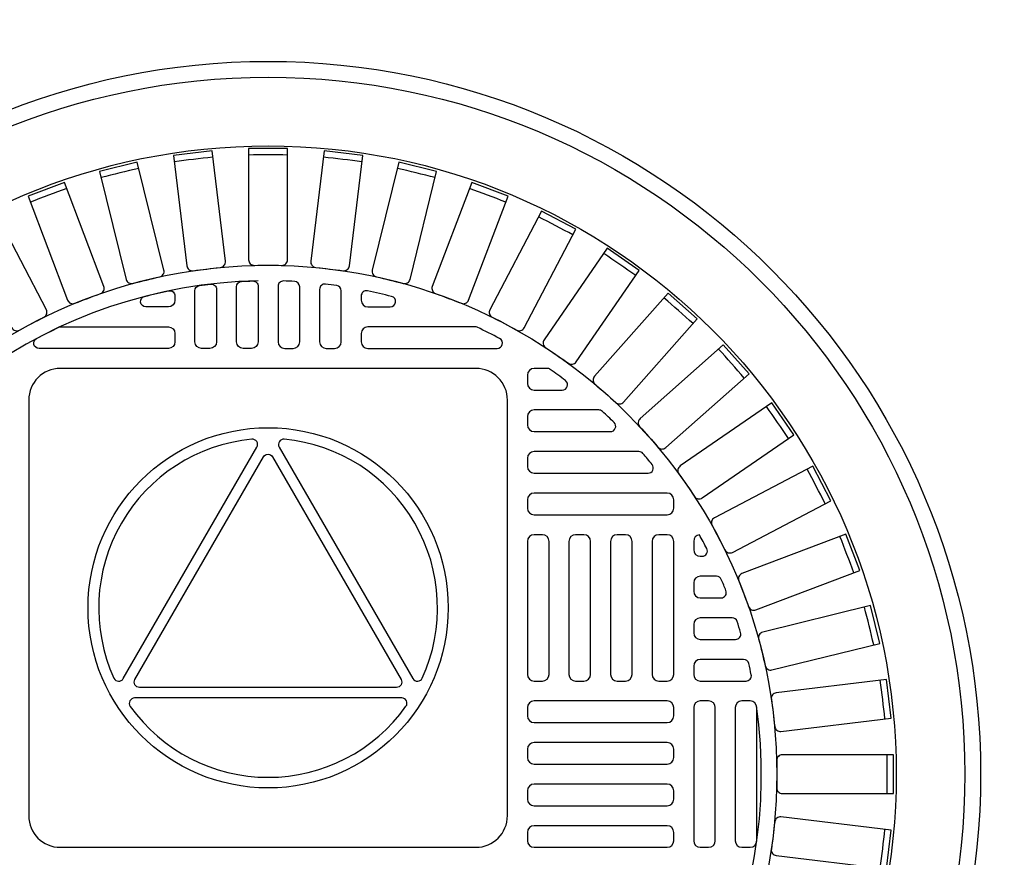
# Model space of a CAD drawing. Extents: x -169 to 7270, y -140 to 2984.
# Tile 713 of 718: x 6981 to 6992, y 1545 to 1555. Entities that reach past the tile are written whole.
import ezdxf

# ---------------------------------------------------------------- set-up
doc = ezdxf.new("R2010")
doc.units = 0
doc.header["$MEASUREMENT"] = 0
doc.header["$PDSIZE"] = 1
doc.layers.get('DEFPOINTS').update_dxf_attribs({"linetype": 'CONTINUOUS'})
for name, color, linetype in [('DIM', 3, 'CONTINUOUS'), ('MONITOR-WELL-COVER', 2, 'CONTINUOUS'), ('MONITOR-WELL-COVER-HATCH', 252, 'CONTINUOUS'), ('TANK-SLOPE', 3, 'CONTINUOUS')]:
    doc.layers.add(name, color=color, linetype=linetype)
doc.styles.add('SIMPLEX', font='simplex')
doc.dimstyles.new('DIM64', dxfattribs={"dimscale": 64, "dimtxt": 0.09375, "dimasz": 0.09375, "dimexe": 0.0625, "dimexo": 0.0625, "dimgap": 0.046875, "dimtad": 1, "dimdec": 4, "dimzin": 3, "dimdsep": 46, "dimlunit": 4, "dimtxsty": 'SIMPLEX', "dimcen": 0, "dimclrd": 256, "dimclre": 256, "dimclrt": 256, "dimadec": 0, "dimazin": 0, "dimtfac": 1, "dimtdec": 4, "dimtmove": 0, "dimatfit": 3, "dimfxl": 1, "dimfrac": 2, "dimtolj": 1, "dimtzin": 0, "dimarcsym": 0})

# ---------------------------------------------------------------- blocks, each defined once
blk = doc.blocks.new('*D92')
at = {"layer": 'DEFPOINTS', "color": 0, "transparency": 16777216}
for p in [(7015.694, 1608.018), (7015.694, 1578.018), (6979.694, 1317.018)]:
    blk.add_point(p, dxfattribs=at)
at = {"layer": 'DIM', "lineweight": -2, "transparency": 16777216}
for p, q in [((6979.694, 1321.018), (6979.694, 1612.018)), ((7015.694, 1582.018), (7015.694, 1612.018)), ((6985.694, 1608.018), (7009.694, 1608.018))]:
    blk.add_line(p, q, dxfattribs=at)
at = {"layer": 'DIM', "transparency": 16777216}
for points in [[(6985.694, 1609.018), (6985.694, 1607.018), (6979.694, 1608.018)], [(7009.694, 1609.018), (7009.694, 1607.018), (7015.694, 1608.018)]]:
    blk.add_solid(points, dxfattribs=at)
at = {"layer": 'DIM', "transparency": 16777216, "insert": (6997.694, 1614.59), "char_height": 6, "attachment_point": 5, "style": 'SIMPLEX'}
blk.add_mtext('\\A1;3\'-0"', dxfattribs=at)
blk = doc.blocks.new('*D99')
at = {"layer": 'DEFPOINTS', "color": 0, "transparency": 16777216}
for p in [(7015.694, 1578.018), (7045.694, 1578.018), (6959.05, 1542.018)]:
    blk.add_point(p, dxfattribs=at)
at = {"layer": 'DIM', "lineweight": -2, "transparency": 16777216}
for p, q in [((7019.694, 1578.018), (7049.694, 1578.018)), ((7045.694, 1548.018), (7045.694, 1572.018)), ((6963.05, 1542.018), (7049.694, 1542.018))]:
    blk.add_line(p, q, dxfattribs=at)
at = {"layer": 'DIM', "transparency": 16777216}
for points in [[(7044.694, 1572.018), (7046.694, 1572.018), (7045.694, 1578.018)], [(7044.694, 1548.018), (7046.694, 1548.018), (7045.694, 1542.018)]]:
    blk.add_solid(points, dxfattribs=at)
at = {"layer": 'DIM', "transparency": 16777216, "insert": (7039.123, 1560.018), "char_height": 6, "attachment_point": 5, "rotation": 90, "style": 'SIMPLEX'}
blk.add_mtext('\\A1;3\'-0"', dxfattribs=at)

msp = doc.modelspace()

# ---------------------------------------------------------------- linework, layer by layer
at = {"layer": 'MONITOR-WELL-COVER', "color": 2}
for points in [[(6981.23463, 1550.82154, 0.41421356), (6980.85963, 1550.44654), (6980.85963, 1545.52725, 0.41421356), (6981.23463, 1545.15225), (6986.15392, 1545.15225, 0.41421356), (6986.52892, 1545.52725), (6986.52892, 1550.44654, 0.41421356), (6986.15392, 1550.82154)], [(6981.98011, 1547.14926), (6983.562, 1549.89019, 0.60977257), (6983.50187, 1549.98364, 0.51509157), (6981.86911, 1547.15456, 0.60977257)], [(6985.51974, 1547.15522, 0.5150917), (6983.88596, 1549.98371, 0.6097725), (6983.82587, 1549.89023), (6985.40875, 1547.14987, 0.6097725)], [(6985.26958, 1547.13941, -0.57736514), (6985.21547, 1547.04565), (6982.17231, 1547.0451, -0.57736506), (6982.11817, 1547.13884), (6983.63927, 1549.7743, -0.5773206), (6983.74752, 1549.77432)], [(6982.06181, 1546.8211, 0.51479584), (6985.32716, 1546.82169, 0.60993291), (6985.27627, 1546.92049), (6982.11266, 1546.91992, 0.60993291)]]:
    msp.add_lwpolyline(points, format="xyb", close=True, dxfattribs=at)
at = {"layer": 'MONITOR-WELL-COVER', "color": 4}
msp.add_circle((6983.69428, 1546.01839), 8.4375, dxfattribs=at)
at = {"layer": 'MONITOR-WELL-COVER', "color": 1}
msp.add_circle((6983.69428, 1546.01839), 8.25, dxfattribs=at)
at = {"layer": 'MONITOR-WELL-COVER', "color": 2}
for centre, radius in [((6983.69428, 1546.01839), 7.4375), ((6983.69428, 1547.9869), 2.13227)]:
    msp.add_circle(centre, radius, dxfattribs=at)
at = {"layer": 'MONITOR-WELL-COVER-HATCH', "linetype": 'Continuous'}
for p, q in [((6988.73365, 1548.67587), (6988.73365, 1548.67587)), ((6988.81239, 1548.36091), (6988.81239, 1548.36091)), ((6988.73365, 1548.18375), (6988.73365, 1548.18375))]:
    msp.add_line(p, q, dxfattribs=at)
for points in [[(6982.80574, 1551.97756, -0.00491171), (6983.13087, 1552.01704, 0.41709369), (6983.18887, 1552.09032), (6983.03024, 1553.39677), (6982.57326, 1553.34128), (6982.73189, 1552.03483, 0.41709369), (6982.80574, 1551.97756)], [(6983.53052, 1552.04121, -0.00491171), (6983.85803, 1552.04121, 0.41709369), (6983.92444, 1552.10697), (6983.92444, 1553.42301), (6983.46411, 1553.42301), (6983.46411, 1552.10697, 0.41709369), (6983.53052, 1552.04121)], [(6984.25768, 1552.01704, -0.00491171), (6984.58281, 1551.97756, 0.41709369), (6984.65666, 1552.03483), (6984.81529, 1553.34128), (6984.35832, 1553.39677), (6984.19968, 1552.09032, 0.41709369), (6984.25768, 1552.01704)], [(6982.09392, 1551.82701, -0.00491171), (6982.41192, 1551.90539, 0.41709369), (6982.46066, 1551.98513), (6982.14571, 1553.26293), (6981.69876, 1553.15276), (6982.01371, 1551.87496, 0.41709369), (6982.09392, 1551.82701)], [(6984.97663, 1551.90539, -0.00491171), (6985.29463, 1551.82701, 0.41709369), (6985.37485, 1551.87496), (6985.6898, 1553.15276), (6985.24284, 1553.26293), (6984.92789, 1551.98513, 0.41709369), (6984.97663, 1551.90539)], [(6981.40544, 1551.59175, -0.00491171), (6981.71167, 1551.70789, 0.41709369), (6981.75045, 1551.79293), (6981.28377, 1553.02345), (6980.85335, 1552.86021), (6981.32003, 1551.62969, 0.41709369), (6981.40544, 1551.59175)], [(6985.67688, 1551.70789, -0.00491171), (6985.98311, 1551.59175, 0.41709369), (6986.06852, 1551.62969), (6986.5352, 1552.86021), (6986.10478, 1553.02345), (6985.63811, 1551.79293, 0.41709369), (6985.67688, 1551.70789)], [(6980.75033, 1551.27523, -0.00491171), (6981.04033, 1551.42743, 0.41709369), (6981.06858, 1551.51652), (6980.45698, 1552.68182), (6980.04938, 1552.46789), (6980.66097, 1551.30259, 0.41709369), (6980.75033, 1551.27523)], [(6986.34822, 1551.42743, -0.00491171), (6986.63822, 1551.27523, 0.41709369), (6986.72758, 1551.30259), (6987.33918, 1552.46789), (6986.93157, 1552.68182), (6986.31998, 1551.51652, 0.41709369), (6986.34822, 1551.42743)], [(6986.98086, 1551.0681, -0.00491171), (6987.2504, 1550.88205, 0.41709369), (6987.3424, 1550.89844), (6988.09, 1551.98152), (6987.71116, 1552.24302), (6986.96356, 1551.15994, 0.41709369), (6986.98086, 1551.0681)], [(6987.56557, 1550.63513, -0.00491171), (6987.81072, 1550.41794, 0.41709369), (6987.90403, 1550.42313), (6988.77673, 1551.4082), (6988.43216, 1551.71346), (6987.55947, 1550.72838, 0.41709369), (6987.56557, 1550.63513)], [(6988.09383, 1550.13483, -0.00491171), (6988.31101, 1549.88968, 0.41709369), (6988.40427, 1549.88358), (6989.38934, 1550.75628), (6989.08408, 1551.10084), (6988.09901, 1550.22815, 0.41709369), (6988.09383, 1550.13483)], [(6988.55793, 1549.57451, -0.00491171), (6988.74398, 1549.30497, 0.41709369), (6988.83583, 1549.28767), (6989.91891, 1550.03527), (6989.65741, 1550.41412), (6988.57433, 1549.66652, 0.41709369), (6988.55793, 1549.57451)], [(6988.95111, 1548.96234, -0.00491171), (6989.10332, 1548.67233, 0.41709369), (6989.19241, 1548.64409), (6990.3577, 1549.25569), (6990.14378, 1549.66329), (6988.97848, 1549.0517, 0.41709369), (6988.95111, 1548.96234)], [(6989.26764, 1548.30723, -0.00491171), (6989.38378, 1548.001, 0.41709369), (6989.46881, 1547.96222), (6990.69933, 1548.4289), (6990.5361, 1548.85931), (6989.30558, 1548.39264, 0.41709369), (6989.26764, 1548.30723)], [(6989.50289, 1547.61875, -0.00491171), (6989.58127, 1547.30075, 0.41709369), (6989.66101, 1547.25201), (6990.93881, 1547.56696), (6990.82865, 1548.01391), (6989.55085, 1547.69896, 0.41709369), (6989.50289, 1547.61875)], [(6989.65344, 1546.90693, -0.00491171), (6989.69292, 1546.5818, 0.41709369), (6989.7662, 1546.5238), (6991.07265, 1546.68243), (6991.01716, 1547.13941), (6989.71072, 1546.98078, 0.41709369), (6989.65344, 1546.90693)], [(6989.71709, 1546.18215, -0.00491171), (6989.71709, 1545.85463, 0.41709369), (6989.78285, 1545.78823), (6991.09889, 1545.78823), (6991.09889, 1546.24856), (6989.78285, 1546.24856, 0.41709369), (6989.71709, 1546.18215)], [(6989.69292, 1545.45499, -0.00491171), (6989.65344, 1545.12986, 0.41709369), (6989.71072, 1545.05601), (6991.01716, 1544.89738), (6991.07265, 1545.35435), (6989.7662, 1545.51298, 0.41709369), (6989.69292, 1545.45499)]]:
    msp.add_lwpolyline(points, format="xyb", dxfattribs=at)
for points in [[(6983.08404, 1551.75732), (6983.08404, 1551.1365, -0.41421356), (6983.0053, 1551.05776), (6982.90687, 1551.05776, -0.41421356), (6982.82813, 1551.1365), (6982.82813, 1551.74045, -0.37391113), (6982.88194, 1551.80235, -0.00571073), (6983.01426, 1551.81939, -0.4488195)], [(6983.57617, 1551.79379), (6983.57617, 1551.1365, -0.41421356), (6983.49743, 1551.05776), (6983.399, 1551.05776, -0.41421356), (6983.32026, 1551.1365), (6983.32026, 1551.78821, -0.39850223), (6983.37939, 1551.85062, -0.00566907), (6983.51171, 1551.85626, -0.42339996)], [(6983.81239, 1551.79379), (6983.81239, 1551.1365, 0.41421356), (6983.89113, 1551.05776), (6983.98955, 1551.05776, 0.41421356), (6984.06829, 1551.1365), (6984.06829, 1551.78821, 0.39850223), (6984.00916, 1551.85062, 0.00566907), (6983.87684, 1551.85626, 0.42339996)], [(6984.30451, 1551.75732), (6984.30451, 1551.1365, 0.41421356), (6984.38325, 1551.05776), (6984.48168, 1551.05776, 0.41421356), (6984.56042, 1551.1365), (6984.56042, 1551.74045, 0.37391113), (6984.50661, 1551.80235, 0.00571073), (6984.37429, 1551.81939, 0.4488195)], [(6982.59191, 1551.67798), (6982.59191, 1551.62863, -0.41421356), (6982.51317, 1551.54989), (6982.24685, 1551.54989, -0.88078983), (6982.23119, 1551.6729, -0.01255242), (6982.51681, 1551.7392, -0.47499675)], [(6984.79664, 1551.67798), (6984.79664, 1551.62863, 0.41421356), (6984.87538, 1551.54989), (6985.1417, 1551.54989, 0.88078983), (6985.15736, 1551.6729, 0.01255242), (6984.87174, 1551.7392, 0.47499675)], [(6980.98157, 1551.05776, -0.78128622), (6980.95223, 1551.17545, -0.01267427), (6981.21708, 1551.30777, -0.10993883), (6981.24358, 1551.31367), (6982.51317, 1551.31367, -0.41421356), (6982.59191, 1551.23493), (6982.59191, 1551.1365, -0.41421356), (6982.51317, 1551.05776)], [(6986.40698, 1551.05776, 0.78128622), (6986.43632, 1551.17545, 0.01267427), (6986.17148, 1551.30777, 0.10993883), (6986.14497, 1551.31367), (6984.87538, 1551.31367, 0.41421356), (6984.79664, 1551.23493), (6984.79664, 1551.1365, 0.41421356), (6984.87538, 1551.05776)], [(6987.03366, 1550.81032, 0.15334179), (6986.99792, 1550.82154), (6986.84388, 1550.82154, 0.41421356), (6986.76514, 1550.7428), (6986.76514, 1550.64438, 0.41421356), (6986.84388, 1550.56564), (6987.17825, 1550.56564, 0.71935754), (6987.21594, 1550.678, 0.00964206)], [(6987.653, 1550.31287, 0.18836628), (6987.61064, 1550.32942), (6986.84388, 1550.32942, 0.41421356), (6986.76514, 1550.25068), (6986.76514, 1550.15225, 0.41421356), (6986.84388, 1550.07351), (6987.74805, 1550.07351, 0.67100778), (6987.79189, 1550.18055, 0.0082117)], [(6988.19357, 1549.58138, 0.63010886), (6988.24224, 1549.6831, 0.00736221), (6988.13236, 1549.81542, 0.21918356), (6988.08487, 1549.83729), (6986.84388, 1549.83729, 0.41421356), (6986.76514, 1549.75855), (6986.76514, 1549.66012, 0.41421356), (6986.84388, 1549.58138)], [(6989.00364, 1548.36091), (6988.81239, 1548.36091, 0.41421356), (6988.73365, 1548.28217), (6988.73365, 1548.18375, 0.41421356), (6988.81239, 1548.10501), (6989.05796, 1548.10501, 0.53078582), (6989.11598, 1548.19075, 0.00613229), (6989.06107, 1548.32307, 0.29982265)], [(6989.28969, 1547.6933, 0.00593375), (6989.24837, 1547.82562, 0.32480274), (6989.18893, 1547.86879), (6988.81239, 1547.86879), (6988.81239, 1547.86879, 0.41421356), (6988.73365, 1547.79005), (6988.73365, 1547.69162), (6988.73365, 1547.69162, 0.41421356), (6988.81239, 1547.61288), (6989.22982, 1547.61288, 0.5022062)], [(6989.41508, 1547.19585, 0.00579688), (6989.38624, 1547.32818, 0.34941735), (6989.32533, 1547.37666), (6988.81239, 1547.37666), (6988.81239, 1547.37666, 0.41421356), (6988.73365, 1547.29792), (6988.73365, 1547.19949), (6988.73365, 1547.19949, 0.41421356), (6988.81239, 1547.12075), (6989.35386, 1547.12075, 0.47499675)]]:
    msp.add_lwpolyline(points, format="xyb", close=True, dxfattribs=at)
at = {"layer": 'MONITOR-WELL-COVER-HATCH', "linetype": 'Continuous', "flags": 128}
for points in [[(6986.76514, 1549.168, 0.41421356), (6986.84388, 1549.08926), (6988.41869, 1549.08926, 0.41421356), (6988.49743, 1549.168), (6988.49743, 1549.26642, 0.41421356), (6988.41869, 1549.34516), (6986.84388, 1549.34516, 0.41421356), (6986.76514, 1549.26642)], [(6986.84388, 1548.85304, 0.41421356), (6986.76514, 1548.7743), (6986.76514, 1547.19949, 0.41421356), (6986.84388, 1547.12075), (6986.94231, 1547.12075, 0.41421356), (6987.02105, 1547.19949), (6987.02105, 1548.7743, 0.41421356), (6986.94231, 1548.85304)], [(6987.33601, 1548.85304, 0.41421356), (6987.25727, 1548.7743), (6987.25727, 1547.19949, 0.41421356), (6987.33601, 1547.12075), (6987.43443, 1547.12075, 0.41421356), (6987.51317, 1547.19949), (6987.51317, 1548.7743, 0.41421356), (6987.43443, 1548.85304)], [(6987.82813, 1548.85304, 0.41421356), (6987.74939, 1548.7743), (6987.74939, 1547.19949, 0.41421356), (6987.82813, 1547.12075), (6987.92656, 1547.12075, 0.41421356), (6988.0053, 1547.19949), (6988.0053, 1548.7743, 0.41421356), (6987.92656, 1548.85304)], [(6988.32026, 1548.85304, 0.41421356), (6988.24152, 1548.7743), (6988.24152, 1547.19949, 0.41421356), (6988.32026, 1547.12075), (6988.41869, 1547.12075, 0.41421356), (6988.49743, 1547.19949), (6988.49743, 1548.7743, 0.41421356), (6988.41869, 1548.85304)], [(6986.76514, 1546.70737, 0.41421356), (6986.84388, 1546.62863), (6988.41869, 1546.62863, 0.41421356), (6988.49743, 1546.70737), (6988.49743, 1546.80579, 0.41421356), (6988.41869, 1546.88453), (6986.84388, 1546.88453, 0.41421356), (6986.76514, 1546.80579)], [(6988.91081, 1545.15225, 0.41421356), (6988.98955, 1545.23099), (6988.98955, 1546.80579, 0.41421356), (6988.91081, 1546.88453), (6988.81239, 1546.88453, 0.41421356), (6988.73365, 1546.80579), (6988.73365, 1545.23099, 0.41421356), (6988.81239, 1545.15225)], [(6989.40294, 1545.15225, 0.41421356), (6989.48168, 1545.23099), (6989.48168, 1546.80579, 0.41421356), (6989.40294, 1546.88453), (6989.30451, 1546.88453, 0.41421356), (6989.22577, 1546.80579), (6989.22577, 1545.23099, 0.41421356), (6989.30451, 1545.15225)], [(6986.76514, 1546.21524, 0.41421356), (6986.84388, 1546.1365), (6988.41869, 1546.1365, 0.41421356), (6988.49743, 1546.21524), (6988.49743, 1546.31367, 0.41421356), (6988.41869, 1546.39241), (6986.84388, 1546.39241, 0.41421356), (6986.76514, 1546.31367)], [(6986.76514, 1545.72312, 0.41421356), (6986.84388, 1545.64438), (6988.41869, 1545.64438, 0.41421356), (6988.49743, 1545.72312), (6988.49743, 1545.82154, 0.41421356), (6988.41869, 1545.90028), (6986.84388, 1545.90028, 0.41421356), (6986.76514, 1545.82154)], [(6986.76514, 1545.23099, 0.41421356), (6986.84388, 1545.15225), (6988.41869, 1545.15225, 0.41421356), (6988.49743, 1545.23099), (6988.49743, 1545.32942, 0.41421356), (6988.41869, 1545.40816), (6986.84388, 1545.40816, 0.41421356), (6986.76514, 1545.32942)]]:
    msp.add_lwpolyline(points, format="xyb", close=True, dxfattribs=at)
at = {"layer": 'MONITOR-WELL-COVER-HATCH'}
msp.add_lwpolyline([(6988.80144, 1548.85227, 0.37393353), (6988.73365, 1548.7743), (6988.73365, 1548.67587, 0.41421356), (6988.81239, 1548.59713), (6988.83351, 1548.59713, 0.56117558), (6988.88909, 1548.6882, 0.00800005), (6988.80102, 1548.85304)], format="xyb", dxfattribs=at)
msp.add_circle((6983.69428, 1546.01839), 6.02362, dxfattribs=at)
at = {"layer": 'MONITOR-WELL-COVER-HATCH', "linetype": 'Continuous'}
for centre, start, end in [((6984.97763, 1535.44903), 96.189503, 97.656651), ((6983.69428, 1535.37141), 89.266426, 90.733574), ((6982.41092, 1535.44903), 82.343349, 83.810497), ((6986.24227, 1535.68079), 103.11258, 104.579728), ((6981.14629, 1535.68079), 75.420272, 76.88742), ((6987.46975, 1536.06329), 110.035657, 111.502804), ((6979.9188, 1536.06329), 68.497196, 69.964343), ((6978.74637, 1536.59095), 61.574119, 63.041266), ((6977.6461, 1537.25609), 54.651042, 56.118189), ((6976.63402, 1538.04901), 47.727965, 49.195112), ((6975.72489, 1538.95813), 40.804888, 42.272035), ((6974.93198, 1539.97021), 33.881811, 35.348958), ((6974.26684, 1541.07049), 26.958734, 28.425881), ((6973.73917, 1542.24292), 20.035657, 21.502804), ((6973.35667, 1543.4704), 13.11258, 14.579728), ((6973.12492, 1544.73504), 6.189503, 7.656651), ((6973.04729, 1546.01839), 359.266426, 0.733574), ((6973.12492, 1547.30174), 352.343349, 353.810497)]:
    msp.add_arc(centre, 17.97762, start, end, dxfattribs=at)
at = {"layer": 'MONITOR-WELL-COVER-HATCH'}
msp.add_arc((6983.69428, 1546.01839), 5.84072, 91.158706, 7.958855, dxfattribs=at)
at = {"layer": 'TANK-SLOPE'}
msp.add_circle((6983.69428, 1546.01839), 16.4375, dxfattribs=at)

# ---------------------------------------------------------------- dimensions: what is measured, and where the dimension line sits
at = {"layer": 'DIM'}
dim = msp.add_linear_dim(base=(7015.69428, 1608.01839), p1=(6979.69428, 1317.01839), p2=(7015.69428, 1578.01839), dimstyle='DIM64', dxfattribs=at)
dim.commit()
dim.dimension.update_dxf_attribs({"geometry": '*D92', "text_midpoint": (6997.69428, 1614.58982)})
dim = msp.add_linear_dim(base=(7045.69428, 1578.01839), p1=(6959.05012, 1542.01839), p2=(7015.69428, 1578.01839), angle=90, dimstyle='DIM64', override={"dimtmove": 1}, dxfattribs=at)
dim.commit()
dim.dimension.update_dxf_attribs({"geometry": '*D99', "text_midpoint": (7039.12285, 1560.01839)})

doc.saveas('drawing.dxf')
